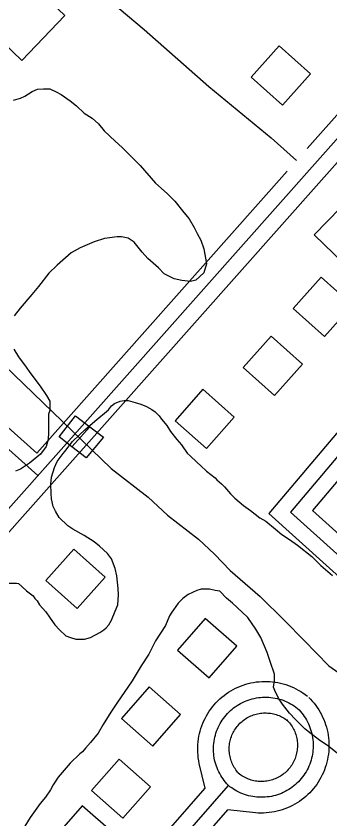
# Model space of a CAD drawing. Extents: x 3297735 to 3335592, y 670436 to 695807.
# Drawn here: x 3331076 to 3331374, y 691419 to 692183 of the extents above; entities that cross this region are included whole.
import ezdxf

# ---------------------------------------------------------------- set-up
doc = ezdxf.new("R2010")
doc.units = 0
for name, color, linetype in [('V-BLDG-OTLN', 7, 'Continuous'), ('V-BRDG-OTLN', 7, 'Continuous'), ('V-ROAD-CNTR', 7, 'Continuous'), ('V-SITE-VEGE', 7, 'Continuous'), ('V-TOPO-SHOR', 7, 'Continuous')]:
    doc.layers.add(name, color=color, linetype=linetype)

msp = doc.modelspace()

# ---------------------------------------------------------------- linework, layer by layer
at = {"layer": 'V-BLDG-OTLN'}
for points in [[(3331037.07, 692182.7), (3331077.85, 692225.48), (3331121.98, 692183.4), (3331081.2, 692140.63)], [(3331329.18, 692098.06), (3331355.96, 692127.77), (3331326.25, 692154.55), (3331299.47, 692124.84)], [(3331359.5, 691974.7), (3331458.7, 692076.61), (3331505.51, 692031.06), (3331406.31, 691929.14)], [(3331365.97, 691934.39), (3331339.38, 691904.5), (3331369.26, 691877.91), (3331395.85, 691907.79)], [(3331318.41, 691878.19), (3331291.81, 691848.31), (3331321.7, 691821.72), (3331348.29, 691851.6)], [(3331253.53, 691827.64), (3331226.94, 691797.76), (3331256.82, 691771.17), (3331283.41, 691801.05)], [(3331130.53, 691675.52), (3331103.94, 691645.64), (3331133.82, 691619.05), (3331160.42, 691648.93)], [(3331259.39, 691553.12), (3331285.74, 691583.21), (3331255.65, 691609.56), (3331229.3, 691579.46)], [(3331205.95, 691488), (3331232.3, 691518.1), (3331202.2, 691544.45), (3331175.86, 691514.35)], [(3331177.39, 691419.39), (3331203.74, 691449.49), (3331173.64, 691475.83), (3331147.3, 691445.74)], [(3331142.41, 691374.84), (3331168.76, 691404.93), (3331138.66, 691431.28), (3331112.31, 691401.19)]]:
    msp.add_lwpolyline(points, close=True, dxfattribs=at)
at = {"layer": 'V-BRDG-OTLN'}
msp.add_line((3331128.75, 691772.98), (3331145.81, 691792.09), dxfattribs=at)
msp.add_lwpolyline([(3331142.4, 691762.4), (3331128.75, 691772.98), (3331116.65, 691782.37), (3331132.28, 691802.45), (3331145.81, 691792.09), (3331158.9, 691782.05)], close=True, dxfattribs=at)
at = {"layer": 'V-ROAD-CNTR'}
for points in [[(3330975.24, 692368.71), (3331001.21, 692344.63), (3331050.69, 692301.05), (3331128.09, 692228.62), (3331197.7, 692169.93), (3331259.19, 692115.79), (3331318.55, 692066.94), (3331342.74, 692045.33)], [(3331352.81, 692056.66), (3331422.01, 692134.49), (3331581.64, 692313.2)], [(3330678.16, 691277.95), (3330964.48, 691597.34), (3331433.21, 692124.51), (3331592.83, 692303.2)], [(3331096.43, 691745.75), (3330835.34, 691979.12), (3330817.99, 691997.55), (3330805.19, 692016.41), (3330793.41, 692039.59), (3330758.75, 692151.66)], [(3331095.22, 691766.96), (3330845.82, 691989.87), (3330829.73, 692006.96), (3330818.13, 692024.05), (3330807.36, 692045.25), (3330775.6, 692147.94)], [(3331454.52, 692148.36), (3331526.02, 692067.29), (3331534.04, 692040.4), (3331461.68, 691858.08), (3331336.99, 691710.85), (3331632.91, 691444.72), (3331859.32, 691466.27), (3332025.14, 691661.79), (3332161.02, 691795.36)], [(3330689.32, 691267.94), (3330975.66, 691587.35), (3331444.41, 692114.53), (3331454.45, 692125.77)], [(3331454.45, 692125.77), (3331512.59, 692059.84), (3331518.18, 692041.1), (3331448.65, 691865.9), (3331316.13, 691709.44), (3331627.78, 691429.17), (3331866.82, 691451.92), (3332036.14, 691651.57), (3332171.54, 691784.67)], [(3331095.22, 691766.96), (3331333.63, 692035.09)], [(3331522.78, 691971.38), (3331474.72, 691850.26), (3331357.84, 691712.27), (3331638.05, 691460.28), (3331851.83, 691480.63), (3332006.05, 691662.47)], [(3331255.62, 691448.21), (3331250.03, 691471.7), (3331249.53, 691474.24), (3331249.14, 691476.8), (3331248.84, 691479.38), (3331248.66, 691481.96), (3331248.57, 691484.55), (3331248.59, 691487.14), (3331248.72, 691489.73), (3331248.95, 691492.31), (3331249.28, 691494.88), (3331249.71, 691497.43), (3331250.25, 691499.97), (3331250.89, 691502.48), (3331251.63, 691504.96), (3331252.47, 691507.41), (3331253.41, 691509.83), (3331254.44, 691512.2), (3331255.57, 691514.53), (3331256.79, 691516.82), (3331258.1, 691519.05), (3331259.51, 691521.23), (3331260.99, 691523.35), (3331262.57, 691525.41), (3331264.22, 691527.4), (3331265.95, 691529.33), (3331267.76, 691531.19), (3331269.64, 691532.97), (3331271.59, 691534.67), (3331273.61, 691536.29), (3331275.7, 691537.84), (3331277.84, 691539.29), (3331280.04, 691540.66), (3331282.29, 691541.94), (3331284.6, 691543.12), (3331286.95, 691544.22), (3331289.34, 691545.21), (3331291.77, 691546.12), (3331294.23, 691546.92), (3331296.72, 691547.62), (3331299.24, 691548.22), (3331301.79, 691548.72), (3331304.35, 691549.12), (3331306.92, 691549.41), (3331309.5, 691549.6), (3331312.09, 691549.69), (3331314.69, 691549.67), (3331317.27, 691549.54), (3331319.85, 691549.32), (3331322.42, 691548.98), (3331324.97, 691548.55), (3331327.51, 691548.01), (3331330.02, 691547.38), (3331332.5, 691546.64), (3331334.96, 691545.8), (3331337.37, 691544.86), (3331339.75, 691543.83), (3331342.08, 691542.7), (3331344.36, 691541.48), (3331346.6, 691540.17), (3331348.78, 691538.77), (3331350.9, 691537.28), (3331352.94, 691535.73), (3331353.18, 691535.53)], [(3331277.75, 691450.73), (3331276.38, 691452.18), (3331275.08, 691453.67), (3331273.83, 691455.22), (3331272.65, 691456.82), (3331271.53, 691458.46), (3331270.49, 691460.15), (3331269.51, 691461.88), (3331268.6, 691463.65), (3331267.76, 691465.45), (3331267, 691467.28), (3331266.31, 691469.15), (3331265.69, 691471.04), (3331265.15, 691472.95), (3331264.69, 691474.88), (3331264.31, 691476.83), (3331264.01, 691478.79), (3331263.78, 691480.77), (3331263.64, 691482.75), (3331263.58, 691484.73), (3331263.59, 691486.72), (3331263.69, 691488.71), (3331263.86, 691490.68), (3331264.12, 691492.65), (3331264.45, 691494.61), (3331264.86, 691496.56), (3331265.35, 691498.48), (3331265.92, 691500.39), (3331266.56, 691502.27), (3331267.28, 691504.12), (3331268.08, 691505.94), (3331268.94, 691507.73), (3331269.88, 691509.48), (3331270.88, 691511.19), (3331271.96, 691512.86), (3331273.1, 691514.49), (3331274.31, 691516.07), (3331275.57, 691517.6), (3331276.9, 691519.08), (3331278.29, 691520.5), (3331279.73, 691521.86), (3331281.23, 691523.17), (3331282.78, 691524.41), (3331284.37, 691525.6), (3331286.02, 691526.71), (3331287.71, 691527.76), (3331289.43, 691528.74), (3331291.2, 691529.65), (3331293, 691530.49), (3331294.83, 691531.26), (3331296.7, 691531.95), (3331298.59, 691532.56), (3331300.5, 691533.1), (3331302.43, 691533.56), (3331304.38, 691533.94), (3331306.34, 691534.25), (3331308.32, 691534.47), (3331310.3, 691534.62), (3331312.29, 691534.68), (3331314.27, 691534.67), (3331316.26, 691534.57), (3331318.24, 691534.4), (3331320.21, 691534.15), (3331322.16, 691533.81), (3331324.11, 691533.4), (3331326.03, 691532.91), (3331327.94, 691532.35), (3331329.82, 691531.7), (3331331.67, 691530.99), (3331333.49, 691530.19), (3331335.28, 691529.33), (3331337.03, 691528.39), (3331338.75, 691527.39), (3331340.42, 691526.31), (3331342.05, 691525.17), (3331343.63, 691523.97), (3331343.64, 691523.95)], [(3331354.33, 691534.48), (3331355.93, 691532.85), (3331357.68, 691530.93), (3331359.34, 691528.95), (3331360.92, 691526.9), (3331362.42, 691524.78), (3331363.83, 691522.61), (3331365.15, 691520.39), (3331366.39, 691518.11), (3331367.53, 691515.78), (3331368.57, 691513.41), (3331369.52, 691511), (3331370.37, 691508.56), (3331371.12, 691506.08), (3331371.77, 691503.57), (3331372.32, 691501.04), (3331372.77, 691498.49), (3331373.11, 691495.92), (3331373.36, 691493.34), (3331373.49, 691490.75), (3331373.52, 691488.17), (3331373.45, 691485.58), (3331373.28, 691482.99), (3331373, 691480.42), (3331372.61, 691477.85), (3331372.12, 691475.31), (3331371.54, 691472.79), (3331370.85, 691470.3), (3331370.06, 691467.83), (3331369.17, 691465.4), (3331368.18, 691463), (3331367.1, 691460.65), (3331365.93, 691458.34), (3331364.66, 691456.08), (3331363.3, 691453.88), (3331361.86, 691451.72), (3331360.32, 691449.63), (3331358.71, 691447.61), (3331357.02, 691445.65), (3331355.25, 691443.76), (3331353.4, 691441.94), (3331351.49, 691440.2), (3331349.5, 691438.54), (3331347.45, 691436.96), (3331345.34, 691435.46), (3331343.16, 691434.05), (3331340.93, 691432.73), (3331338.66, 691431.5), (3331336.33, 691430.35), (3331333.96, 691429.31), (3331331.55, 691428.36), (3331329.1, 691427.51), (3331326.63, 691426.76), (3331324.11, 691426.11), (3331321.58, 691425.56), (3331319.04, 691425.12), (3331316.47, 691424.77), (3331313.88, 691424.53), (3331311.3, 691424.4), (3331308.71, 691424.37), (3331306.12, 691424.44), (3331303.54, 691424.62), (3331277.34, 691427.47)], [(3331343.64, 691523.95), (3331345.04, 691522.54), (3331346.37, 691521.07), (3331347.65, 691519.55), (3331348.86, 691517.98), (3331350.01, 691516.36), (3331351.09, 691514.69), (3331352.1, 691512.98), (3331353.05, 691511.24), (3331353.92, 691509.45), (3331354.72, 691507.64), (3331355.45, 691505.79), (3331356.1, 691503.91), (3331356.68, 691502.01), (3331357.18, 691500.09), (3331357.6, 691498.15), (3331357.94, 691496.2), (3331358.21, 691494.23), (3331358.39, 691492.25), (3331358.5, 691490.27), (3331358.52, 691488.28), (3331358.47, 691486.3), (3331358.33, 691484.32), (3331358.12, 691482.34), (3331357.82, 691480.38), (3331357.45, 691478.43), (3331357, 691476.49), (3331356.47, 691474.58), (3331355.86, 691472.69), (3331355.18, 691470.82), (3331354.43, 691468.99), (3331353.6, 691467.18), (3331352.7, 691465.41), (3331351.72, 691463.68), (3331350.68, 691461.99), (3331349.58, 691460.34), (3331348.4, 691458.74), (3331347.17, 691457.19), (3331345.87, 691455.68), (3331344.51, 691454.24), (3331343.09, 691452.84), (3331341.62, 691451.51), (3331340.1, 691450.23), (3331338.53, 691449.02), (3331336.91, 691447.87), (3331335.24, 691446.79), (3331333.54, 691445.78), (3331331.79, 691444.83), (3331330.01, 691443.96), (3331328.19, 691443.16), (3331326.34, 691442.43), (3331324.46, 691441.78), (3331322.56, 691441.21), (3331320.64, 691440.71), (3331318.7, 691440.29), (3331316.75, 691439.94), (3331314.78, 691439.68), (3331312.8, 691439.5), (3331310.82, 691439.39), (3331308.83, 691439.37), (3331306.85, 691439.43), (3331304.87, 691439.56), (3331302.89, 691439.78), (3331300.93, 691440.07), (3331298.98, 691440.45), (3331297.04, 691440.9), (3331295.13, 691441.43), (3331293.24, 691442.03), (3331291.37, 691442.72), (3331289.54, 691443.47), (3331287.73, 691444.3), (3331285.96, 691445.2), (3331284.23, 691446.18), (3331282.54, 691447.22), (3331280.89, 691448.33), (3331279.29, 691449.5), (3331277.75, 691450.73)], [(3331288.65, 691461.04), (3331287.49, 691462.26), (3331286.58, 691463.3), (3331285.72, 691464.38), (3331284.89, 691465.49), (3331284.12, 691466.64), (3331283.39, 691467.81), (3331282.71, 691469.01), (3331282.07, 691470.24), (3331281.49, 691471.5), (3331280.96, 691472.77), (3331280.48, 691474.07), (3331280.05, 691475.39), (3331279.68, 691476.72), (3331279.36, 691478.06), (3331279.09, 691479.42), (3331278.88, 691480.79), (3331278.72, 691482.16), (3331278.62, 691483.53), (3331278.58, 691484.92), (3331278.59, 691486.31), (3331278.65, 691487.68), (3331278.78, 691489.06), (3331278.95, 691490.43), (3331279.18, 691491.79), (3331279.47, 691493.15), (3331279.81, 691494.49), (3331280.21, 691495.81), (3331280.66, 691497.12), (3331281.16, 691498.41), (3331281.71, 691499.68), (3331282.31, 691500.92), (3331282.96, 691502.14), (3331283.66, 691503.33), (3331284.41, 691504.5), (3331285.21, 691505.63), (3331286.04, 691506.73), (3331286.93, 691507.79), (3331287.85, 691508.82), (3331288.82, 691509.81), (3331289.82, 691510.76), (3331290.86, 691511.67), (3331291.94, 691512.54), (3331293.05, 691513.36), (3331294.19, 691514.13), (3331295.37, 691514.87), (3331296.57, 691515.55), (3331297.8, 691516.18), (3331299.05, 691516.76), (3331300.33, 691517.3), (3331301.63, 691517.78), (3331302.95, 691518.21), (3331304.27, 691518.58), (3331305.62, 691518.9), (3331306.98, 691519.17), (3331308.34, 691519.38), (3331309.71, 691519.54), (3331311.1, 691519.64), (3331312.48, 691519.68), (3331313.86, 691519.67), (3331315.24, 691519.61), (3331316.62, 691519.48), (3331317.99, 691519.31), (3331319.36, 691519.08), (3331320.71, 691518.79), (3331322.04, 691518.45), (3331323.37, 691518.06), (3331324.68, 691517.61), (3331325.97, 691517.11), (3331327.24, 691516.56), (3331328.48, 691515.96), (3331329.7, 691515.3), (3331330.9, 691514.6), (3331332.06, 691513.86), (3331333.19, 691513.06), (3331334.31, 691512.21), (3331334.11, 691512.38)], [(3331332.96, 691513.43), (3331334.14, 691512.23), (3331335.07, 691511.21), (3331335.95, 691510.15), (3331336.8, 691509.06), (3331337.6, 691507.93), (3331338.35, 691506.77), (3331339.06, 691505.58), (3331339.71, 691504.36), (3331340.32, 691503.13), (3331340.88, 691501.86), (3331341.38, 691500.58), (3331341.84, 691499.27), (3331342.24, 691497.95), (3331342.58, 691496.61), (3331342.88, 691495.26), (3331343.12, 691493.9), (3331343.3, 691492.53), (3331343.43, 691491.16), (3331343.5, 691489.78), (3331343.52, 691488.39), (3331343.48, 691487.01), (3331343.39, 691485.64), (3331343.24, 691484.27), (3331343.03, 691482.9), (3331342.77, 691481.54), (3331342.46, 691480.2), (3331342.09, 691478.87), (3331341.67, 691477.55), (3331341.2, 691476.25), (3331340.67, 691474.98), (3331340.09, 691473.72), (3331339.47, 691472.49), (3331338.79, 691471.28), (3331338.07, 691470.11), (3331337.3, 691468.96), (3331336.48, 691467.85), (3331335.62, 691466.77), (3331334.72, 691465.72), (3331333.77, 691464.72), (3331332.79, 691463.74), (3331331.76, 691462.82), (3331330.71, 691461.93), (3331329.61, 691461.09), (3331328.48, 691460.29), (3331327.33, 691459.54), (3331326.14, 691458.83), (3331324.92, 691458.17), (3331323.68, 691457.57), (3331322.42, 691457.01), (3331321.13, 691456.5), (3331319.83, 691456.05), (3331318.5, 691455.65), (3331317.17, 691455.3), (3331315.82, 691455.01), (3331314.46, 691454.77), (3331313.09, 691454.59), (3331311.72, 691454.46), (3331310.34, 691454.39), (3331308.95, 691454.37), (3331307.57, 691454.41), (3331306.19, 691454.51), (3331304.82, 691454.66), (3331303.46, 691454.86), (3331302.1, 691455.12), (3331300.75, 691455.44), (3331299.42, 691455.8), (3331298.11, 691456.22), (3331296.81, 691456.7), (3331295.53, 691457.23), (3331294.27, 691457.8), (3331293.05, 691458.43), (3331291.84, 691459.11), (3331290.66, 691459.83), (3331289.52, 691460.6), (3331288.4, 691461.42), (3331287.09, 691462.47)], [(3329792.13, 689806.96), (3329848.64, 689852.04), (3330006.69, 690028.55), (3330217.72, 690270.65), (3330503.96, 690596.07), (3330843.53, 690981.24), (3330985.41, 691138.97), (3331255.62, 691448.21)], [(3329801.49, 689795.23), (3329858.98, 689841.09), (3330017.93, 690018.61), (3330229, 690260.77), (3330515.21, 690586.16), (3330854.73, 690971.27), (3330996.64, 691129.02), (3331277.75, 691450.73)], [(3330065.28, 690050.11), (3330240.29, 690250.88), (3330526.47, 690576.25), (3330865.93, 690961.29), (3331007.86, 691119.07), (3331277.34, 691427.47)]]:
    msp.add_lwpolyline(points, dxfattribs=at)
at = {"layer": 'V-SITE-VEGE'}
for p, q in [((3331166.46, 691812.08), (3331169.47, 691814.24)), ((3331169.47, 691814.24), (3331174.65, 691816.41)), ((3331174.65, 691816.41), (3331178.53, 691816.85)), ((3331178.53, 691816.85), (3331182.41, 691816.86)), ((3331182.41, 691816.86), (3331188.89, 691815.16)), ((3331188.89, 691815.16), (3331194.5, 691813.45)), ((3331150.53, 691797.36), (3331163.45, 691808.18)), ((3331163.45, 691808.18), (3331166.46, 691812.08)), ((3331194.5, 691813.45), (3331199.69, 691811.3)), ((3331199.69, 691811.3), (3331204.87, 691808.29)), ((3331204.87, 691808.29), (3331207.9, 691806.14)), ((3331207.9, 691806.14), (3331211.79, 691802.27)), ((3331211.79, 691802.27), (3331213.95, 691799.26)), ((3331213.95, 691799.26), (3331219.15, 691793.23)), ((3331141.06, 691789.14), (3331150.53, 691797.36)), ((3331219.15, 691793.23), (3331222.61, 691787.63)), ((3331129.44, 691777.89), (3331135.9, 691784.38)), ((3331135.9, 691784.38), (3331141.06, 691789.14)), ((3331222.61, 691787.63), (3331228.68, 691779.88)), ((3331122.13, 691768.38), (3331129.44, 691777.89)), ((3331228.68, 691779.88), (3331233, 691774.71)), ((3331120.41, 691766.65), (3331122.13, 691768.38)), ((3331233, 691774.71), (3331238.64, 691766.96)), ((3331114.82, 691758.87), (3331120.41, 691766.65)), ((3331238.64, 691766.96), (3331241.23, 691764.38)), ((3331241.23, 691764.38), (3331247.72, 691758.36)), ((3331109.25, 691744.18), (3331112.25, 691753.25)), ((3331112.25, 691753.25), (3331114.82, 691758.87)), ((3331247.72, 691758.36), (3331251.61, 691754.92)), ((3331251.61, 691754.92), (3331256.8, 691749.75)), ((3331256.8, 691749.75), (3331265.02, 691743.3)), ((3331108.84, 691737.28), (3331109.25, 691744.18)), ((3331108.86, 691728.65), (3331108.84, 691737.28)), ((3331265.02, 691743.3), (3331266.75, 691741.58)), ((3331266.75, 691741.58), (3331271.08, 691737.71)), ((3331271.08, 691737.71), (3331274.1, 691734.69)), ((3331274.1, 691734.69), (3331279.73, 691728.24)), ((3331109.31, 691723.47), (3331108.86, 691728.65)), ((3331111.05, 691716.14), (3331109.31, 691723.47)), ((3331279.73, 691728.24), (3331284.05, 691723.94)), ((3331284.05, 691723.94), (3331292.27, 691717.05)), ((3331113.22, 691711.83), (3331111.05, 691716.14)), ((3331292.27, 691717.05), (3331298.75, 691712.32)), ((3331116.69, 691705.8), (3331113.22, 691711.83)), ((3331298.75, 691712.32), (3331307.83, 691705.44)), ((3331124.91, 691697.62), (3331116.69, 691705.8)), ((3331307.83, 691705.44), (3331313.45, 691702.01)), ((3331313.45, 691702.01), (3331322.53, 691694.7)), ((3331129.66, 691694.62), (3331124.91, 691697.62)), ((3331140.47, 691688.6), (3331129.66, 691694.62)), ((3331322.53, 691694.7), (3331328.59, 691689.53)), ((3331149.97, 691682.59), (3331140.47, 691688.6)), ((3331328.59, 691689.53), (3331335.94, 691684.81)), ((3331335.94, 691684.81), (3331343.72, 691679.22)), ((3331155.16, 691678.29), (3331149.97, 691682.59)), ((3331162.52, 691671.4), (3331155.16, 691678.29)), ((3331343.72, 691679.22), (3331357.12, 691668.47)), ((3331166.41, 691666.24), (3331162.52, 691671.4)), ((3331357.12, 691668.47), (3331365.77, 691659.86)), ((3331169.89, 691657.18), (3331166.41, 691666.24)), ((3331171.63, 691650.29), (3331169.89, 691657.18)), ((3331365.77, 691659.86), (3331377.01, 691650.4)), ((3331172.96, 691638.21), (3331171.63, 691650.29)), ((3331061.19, 691643.09), (3331075.86, 691643.13)), ((3331075.86, 691643.13), (3331078.02, 691642.7)), ((3331078.02, 691642.7), (3331081.05, 691640.12)), ((3331081.05, 691640.12), (3331085.38, 691635.82)), ((3331172.98, 691632.17), (3331172.96, 691638.21)), ((3331085.38, 691635.82), (3331091.86, 691631.09)), ((3331091.86, 691631.09), (3331093.59, 691628.51)), ((3331172.57, 691622.67), (3331172.98, 691632.17)), ((3331239.42, 691632.34), (3331234.25, 691628.45)), ((3331247.61, 691636.25), (3331239.42, 691632.34)), ((3331251.92, 691637.55), (3331247.61, 691636.25)), ((3331259.69, 691637.58), (3331251.92, 691637.55)), ((3331265.3, 691636.3), (3331259.69, 691637.58)), ((3331269.62, 691635.44), (3331265.3, 691636.3)), ((3331276.11, 691628.99), (3331269.62, 691635.44)), ((3331093.59, 691628.51), (3331095.76, 691626.36)), ((3331095.76, 691626.36), (3331097.92, 691622.48)), ((3331170, 691616.63), (3331172.57, 691622.67)), ((3331229.95, 691624.12), (3331225.65, 691617.64)), ((3331234.25, 691628.45), (3331229.95, 691624.12)), ((3331281.73, 691624.26), (3331276.11, 691628.99)), ((3331290.81, 691615.65), (3331281.73, 691624.26)), ((3331097.92, 691622.48), (3331103.98, 691616.02)), ((3331103.98, 691616.02), (3331107.45, 691610.85)), ((3331166.56, 691607.99), (3331170, 691616.63)), ((3331223.93, 691615.47), (3331221.79, 691612.02)), ((3331225.65, 691617.64), (3331223.93, 691615.47)), ((3331296.43, 691610.49), (3331290.81, 691615.65)), ((3331107.45, 691610.85), (3331112.64, 691603.53)), ((3331163.99, 691603.67), (3331166.56, 691607.99)), ((3331221.79, 691612.02), (3331217.93, 691602.95)), ((3331303.8, 691599.29), (3331296.43, 691610.49)), ((3331112.64, 691603.53), (3331116.97, 691598.8)), ((3331159.25, 691598.91), (3331161.41, 691600.64)), ((3331161.41, 691600.64), (3331163.99, 691603.67)), ((3331217.93, 691602.95), (3331208.47, 691588.25)), ((3331116.97, 691598.8), (3331123.02, 691593.2)), ((3331123.02, 691593.2), (3331127.35, 691591.49)), ((3331146.33, 691591.54), (3331155.38, 691596.31)), ((3331155.38, 691596.31), (3331159.25, 691598.91)), ((3331308.57, 691591.54), (3331303.8, 691599.29)), ((3331127.35, 691591.49), (3331132.53, 691589.78)), ((3331132.53, 691589.78), (3331140.73, 691589.8)), ((3331140.73, 691589.8), (3331146.33, 691591.54)), ((3331208.47, 691588.25), (3331202.03, 691575.72)), ((3331314.64, 691577.31), (3331308.57, 691591.54)), ((3331317.69, 691568.69), (3331314.64, 691577.31)), ((3331202.03, 691575.72), (3331194.73, 691564.48)), ((3331194.73, 691564.48), (3331186.13, 691550.22)), ((3331321.6, 691556.62), (3331317.69, 691568.69)), ((3331321.62, 691550.58), (3331321.6, 691556.62)), ((3331186.13, 691550.22), (3331171.52, 691529.04)), ((3331320.77, 691544.1), (3331321.62, 691550.58)), ((3331322.07, 691541.09), (3331320.77, 691544.1)), ((3331325.55, 691533.76), (3331322.07, 691541.09)), ((3331329.44, 691528.16), (3331325.55, 691533.76)), ((3331171.52, 691529.04), (3331165.94, 691520.39)), ((3331335.94, 691519.55), (3331329.44, 691528.16)), ((3331165.94, 691520.39), (3331158.63, 691508.73)), ((3331341.56, 691513.53), (3331335.94, 691519.55)), ((3331158.63, 691508.73), (3331153.91, 691500.52)), ((3331350.65, 691504.49), (3331341.56, 691513.53)), ((3331153.91, 691500.52), (3331146.6, 691491.44)), ((3331353.68, 691501.91), (3331350.65, 691504.49)), ((3331364.92, 691493.31), (3331353.68, 691501.91)), ((3331372.27, 691488.58), (3331364.92, 691493.31)), ((3331141.86, 691486.25), (3331138.85, 691482.79)), ((3331146.6, 691491.44), (3331141.86, 691486.25)), ((3331381.34, 691481.27), (3331372.27, 691488.58)), ((3331136.27, 691480.62), (3331127.23, 691471.97)), ((3331138.85, 691482.79), (3331136.27, 691480.62)), ((3331127.23, 691471.97), (3331115.62, 691458.56)), ((3331115.62, 691458.56), (3331110.89, 691451.22)), ((3331110.89, 691451.22), (3331108.31, 691446.46)), ((3331103.58, 691439.55), (3331098.42, 691433.49)), ((3331108.31, 691446.46), (3331103.58, 691439.55)), ((3331098.42, 691433.49), (3331088.96, 691420.09)), ((3331088.96, 691420.09), (3331083.81, 691411.88))]:
    msp.add_line(p, q, dxfattribs=at)
for points in [[(3331073.25, 692102.84), (3331079.72, 692104.58), (3331084.02, 692106.75), (3331090.92, 692111.09), (3331096.09, 692113.26), (3331101.7, 692113.7), (3331107.74, 692113.72), (3331113.79, 692110.71), (3331118.54, 692108.14), (3331127.18, 692102.12), (3331133.24, 692097.39), (3331140.59, 692090.5), (3331147.94, 692085.78), (3331154, 692080.19), (3331159.62, 692073.73), (3331170, 692063.83), (3331176.49, 692057.81), (3331193.8, 692040.6), (3331208.51, 692023.81), (3331219.32, 692013.91), (3331226.68, 692006.6), (3331235.33, 691995.83), (3331240.53, 691989.8), (3331245.3, 691981.62), (3331247.9, 691976.02), (3331251.37, 691969.56), (3331254.41, 691961.36), (3331257.04, 691947.13), (3331254.47, 691938.5), (3331246.72, 691931.57), (3331241.55, 691930.27), (3331233.35, 691931.11), (3331226.01, 691932.81), (3331216.5, 691937.53), (3331211.31, 691943.13), (3331200.93, 691952.16), (3331195.74, 691958.19)], [(3331195.74, 691958.19), (3331187.95, 691967.66), (3331182.33, 691971.53), (3331175.85, 691972.81), (3331171.97, 691972.8), (3331159.89, 691971.04), (3331149.98, 691967.99), (3331136.62, 691962.35), (3331128, 691957.58), (3331114.65, 691945.89), (3331106.91, 691938.11), (3331097.02, 691925.57), (3331090.56, 691917.78), (3331079.38, 691904.81), (3331073.79, 691897.46)], [(3331073.44, 691865.96), (3331077.78, 691858.64), (3331085.14, 691848.73), (3331088.6, 691843.57), (3331098.56, 691830.65), (3331104.63, 691821.6), (3331107.66, 691816.43), (3331107.68, 691807.37), (3331106.4, 691803.92), (3331106.44, 691786.66), (3331106.03, 691779.75), (3331104.32, 691773.27), (3331098.73, 691765.93), (3331088.4, 691757.27), (3331079.79, 691751.64), (3331075.04, 691749.9)]]:
    msp.add_lwpolyline(points, dxfattribs=at)
at = {"layer": 'V-TOPO-SHOR'}
msp.add_line((3331119.9, 691797.17), (3331166.2, 691752.16), dxfattribs=at)
for points in [[(3330817.36, 692174.85), (3330824.58, 692151.9), (3330830.48, 692114.25), (3330836.37, 692078.25), (3330845.14, 692047.23), (3330855.97, 692021.59), (3330870.51, 692002.17), (3330894.99, 691981.13), (3330921.95, 691962.57), (3330949.31, 691948.15), (3330981.25, 691922.99), (3331004.48, 691902.35), (3331023.99, 691884.19), (3331054.68, 691859.43), (3331119.9, 691797.17)], [(3331166.2, 691752.16), (3331201.46, 691724.93), (3331219.72, 691708.01), (3331249.17, 691684.91), (3331264.52, 691670.87), (3331279.47, 691655.18), (3331308.1, 691630.42), (3331331.33, 691607.72), (3331350.01, 691588.72), (3331373.26, 691564.36), (3331407.26, 691540.86)]]:
    msp.add_lwpolyline(points, dxfattribs=at)

doc.saveas('drawing.dxf')
